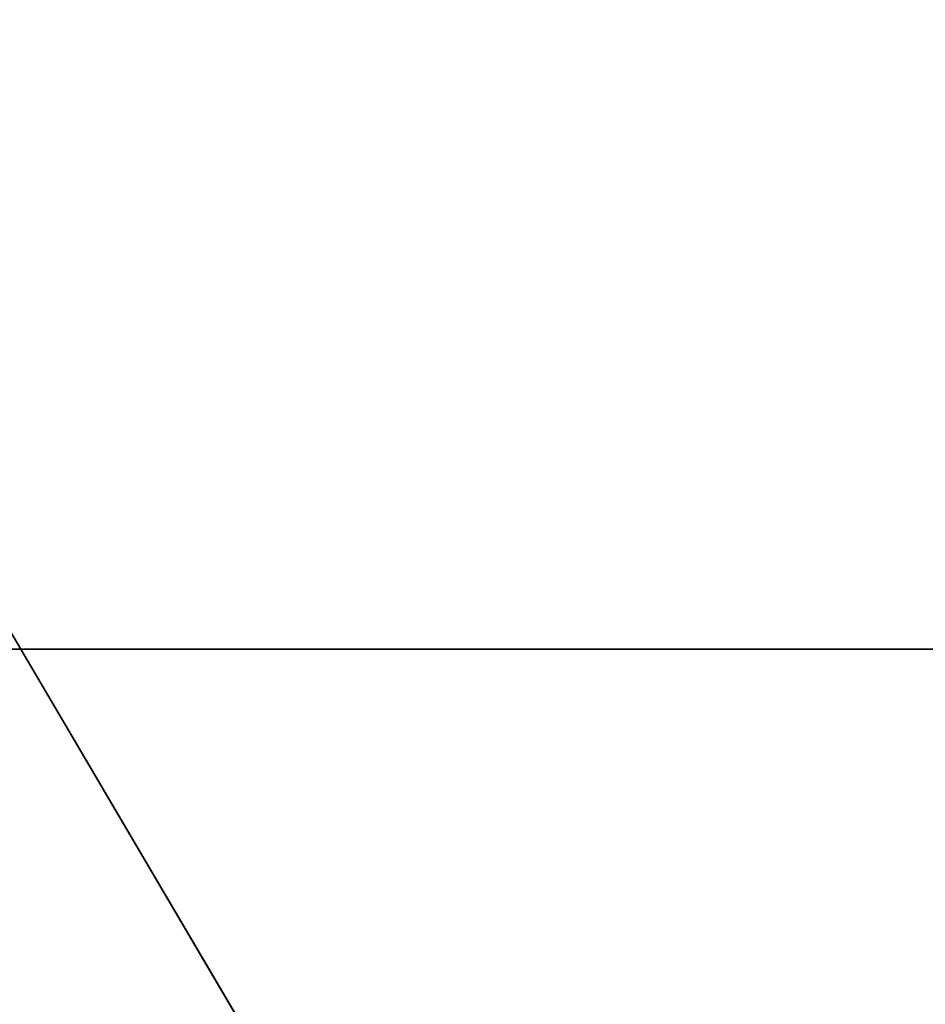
# Model space of a CAD drawing. Header units: millimetres. Extents: x -41 to 11, y -3 to 963.
# Tile 1036 of 1056: x -39.29 to -37.7, y 939.18 to 940.9. Entities that reach past the tile are written whole.
import ezdxf

# ---------------------------------------------------------------- set-up
doc = ezdxf.new("R2010")
doc.units = ezdxf.units.MM
doc.header["$LTSCALE"] = 65.185185
for name, color, linetype in [('3163', 7, 'CONTINUOUS'), ('3165', 7, 'CONTINUOUS'), ('3167', 7, 'CONTINUOUS'), ('3226', 7, 'CONTINUOUS'), ('3227', 7, 'CONTINUOUS')]:
    doc.layers.add(name, color=color, linetype=linetype)

msp = doc.modelspace()

# ---------------------------------------------------------------- linework, layer by layer
at = {"layer": '3163', "linetype": 'Continuous'}
for points in [[(9.125, 857.5, 93.5), (9.125, 942.5, 93.5), (-40.875, 857.5, 93.5), (9.125, 857.5, 93.5)], [(9.125, 942.5, 93.5), (-40.875, 942.5, 93.5), (-40.875, 857.5, 93.5), (9.125, 942.5, 93.5)]]:
    msp.add_3dface(points, dxfattribs=at)
at = {"layer": '3165', "linetype": 'Continuous'}
for points in [[(-40.875, 942.5, 8.5), (9.125, 857.5, 8.5), (-40.875, 857.5, 8.5), (-40.875, 942.5, 8.5)], [(9.125, 942.5, 8.5), (9.125, 857.5, 8.5), (-40.875, 942.5, 8.5), (9.125, 942.5, 8.5)]]:
    msp.add_3dface(points, dxfattribs=at)
at = {"layer": '3167', "linetype": 'Continuous'}
for points in [[(-15.675, 939.8, 45), (-40.875, 939.8, 11.2), (-15.675, 939.8, 11.2), (-15.675, 939.8, 45)], [(-40.875, 939.8, 11.2), (-15.675, 939.8, 57), (-15.675, 939.8, 90.8), (-40.875, 939.8, 11.2)], [(-15.675, 939.8, 57), (-40.875, 939.8, 11.2), (-15.675, 939.8, 45), (-15.675, 939.8, 57)], [(-40.875, 939.8, 90.8), (-40.875, 939.8, 11.2), (-15.675, 939.8, 90.8), (-40.875, 939.8, 90.8)]]:
    msp.add_3dface(points, dxfattribs=at)
at = {"layer": '3226', "linetype": 'Continuous'}
for points in [[(-40.875, 860.2, 90.8), (-40.875, 939.8, 90.8), (-15.675, 860.2, 90.8), (-40.875, 860.2, 90.8)], [(-40.875, 939.8, 90.8), (-15.675, 939.8, 90.8), (-15.675, 860.2, 90.8), (-40.875, 939.8, 90.8)]]:
    msp.add_3dface(points, dxfattribs=at)
at = {"layer": '3227', "linetype": 'Continuous'}
for points in [[(-15.675, 939.8, 11.2), (-40.875, 860.2, 11.2), (-15.675, 860.2, 11.2), (-15.675, 939.8, 11.2)], [(-40.875, 939.8, 11.2), (-40.875, 860.2, 11.2), (-15.675, 939.8, 11.2), (-40.875, 939.8, 11.2)]]:
    msp.add_3dface(points, dxfattribs=at)

doc.saveas('drawing.dxf')
